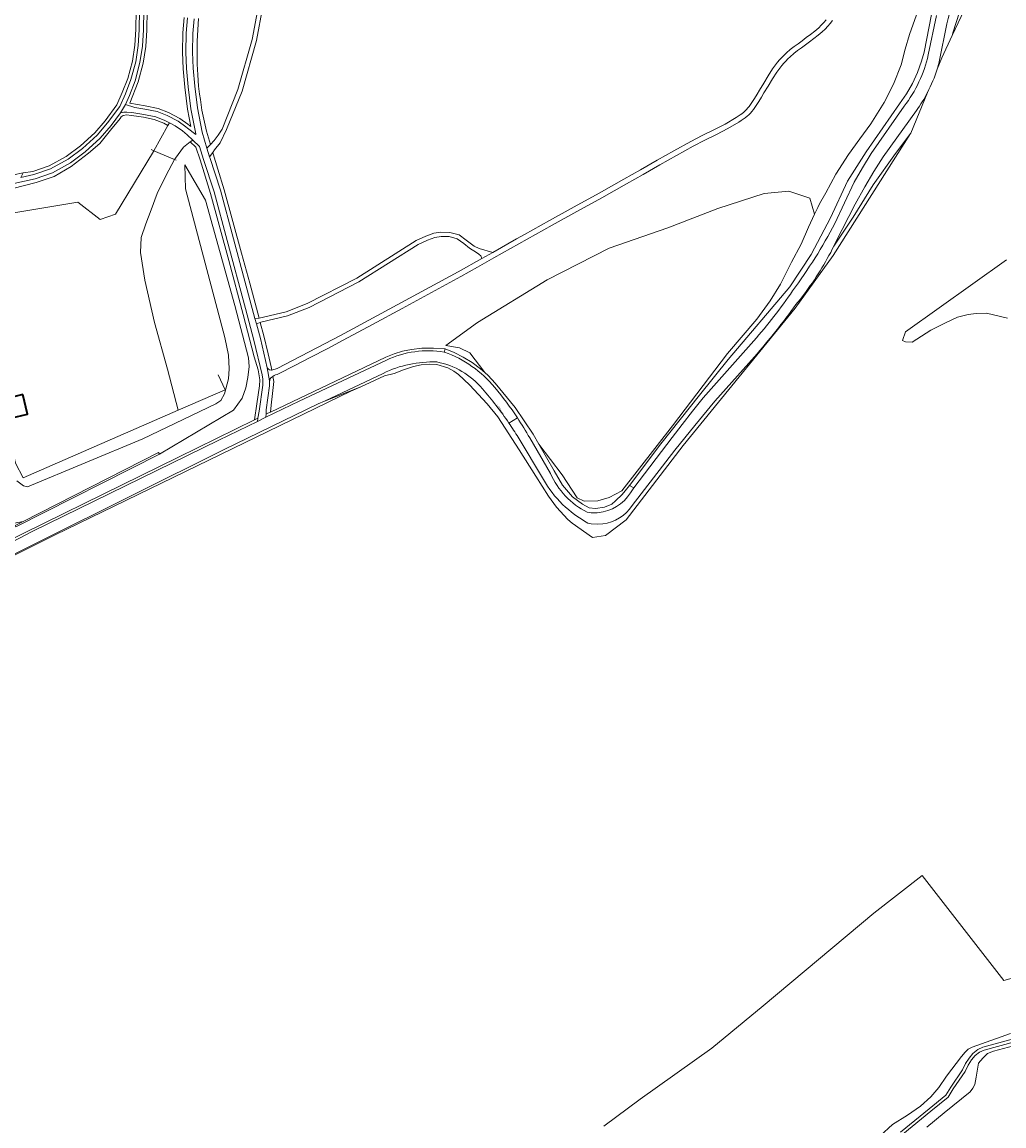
# Model space of a CAD drawing. Header units: metres. Extents: x 197700 to 204338, y 317132 to 325229.
# Tile 929 of 1056: x 203596 to 203891, y 320453 to 320785. Entities that reach past the tile are written whole.
import ezdxf
from ezdxf.enums import TextEntityAlignment as Align

# ---------------------------------------------------------------- set-up
doc = ezdxf.new("R2010")
doc.units = ezdxf.units.M
for name, color, linetype, lineweight in [('B-WE-GR-BOS_LOOF-GV', 40, 'Continuous', 13), ('B-WE-GR-BOUWLAND-GV', 80, 'Continuous', 13), ('B-WE-GR-GRAS-GV', 60, 'Continuous', 13), ('B-WE-IE-TERREINAFSCHEIDING_KUNSTMATIG_HEKWERK-G', 20, 'IE-TERREINAFSCHEIDING-KUNSTMATIG', 18), ('B-WE-IE-TERREINAFSCHEIDING_KUNSTMATIG_MUUR-GV', 90, 'Continuous', 18), ('B-WE-OG-BEBOUWING-GV', 7, 'Continuous', 35), ('B-WE-OG-TERREIN_CULTUURSCHEIDING-GV', 7, 'Continuous', 18), ('B-WE-OG-TOPOGRAFIE-T18', 10, 'Continuous', 18), ('B-WE-OG-WATER-GV', 130, 'Continuous', 18), ('B-WE-OG-WATER_SLOOT-GV', 120, 'Continuous', 18), ('B-WE-VH-VERHARDING_ASFALT-GV', 252, 'Continuous', 18), ('B-WE-VH-VERHARDING_HALFVERHARDING-GV', 252, 'Continuous', 18)]:
    doc.layers.add(name, color=color, linetype=linetype, lineweight=lineweight)
doc.styles.add('NLCS-ISO-M200-T18', font='NLCS-ISO.ttf', dxfattribs={"height": 0.36})
doc.linetypes.add('IE-TERREINAFSCHEIDING-KUNSTMATIG', pattern='A,4,[82,NLCS.SHX,S=0.75,R=90,X=0,Y=0],4,-2', length=10)

msp = doc.modelspace()

# ---------------------------------------------------------------- linework, layer by layer
at = {"layer": 'B-WE-GR-BOS_LOOF-GV'}
for points in [[(203839.996, 320785.174), (203839.266, 320784.286), (203838.501, 320783.423), (203837.707, 320782.587), (203836.886, 320781.782), (203835.667, 320780.72), (203834.381, 320779.731), (203833.068, 320778.77), (203830.613, 320776.93), (203829.447, 320776.076), (203828.302, 320775.198), (203827.213, 320774.258), (203826.551, 320773.619), (203825.907, 320772.958), (203825.282, 320772.28), (203824.674, 320771.589), (203823.196, 320769.644), (203821.882, 320767.571), (203820.634, 320765.445), (203819.356, 320763.344), (203818.582, 320762.077), (203817.825, 320760.797), (203817.036, 320759.543), (203816.162, 320758.353), (203815.73, 320757.824), (203815.286, 320757.302), (203814.822, 320756.8), (203814.332, 320756.33), (203813.744, 320755.859), (203813.118, 320755.431), (203812.476, 320755.022), (203811.837, 320754.613), (203808.505, 320752.625), (203805.048, 320750.846), (203801.546, 320749.138), (203798.083, 320747.365), (203793.043, 320744.578), (203788.035, 320741.734), (203783.037, 320738.872), (203778.029, 320736.028), (203770.569, 320731.857), (203763.098, 320727.706), (203755.625, 320723.559), (203748.159, 320719.399), (203743.162, 320716.594), (203738.169, 320713.782), (203733.174, 320710.974), (203728.17, 320708.182), (203719.368, 320703.312), (203710.549, 320698.473), (203701.703, 320693.683), (203692.822, 320688.959), (203687.98, 320686.406), (203683.133, 320683.862), (203678.268, 320681.353), (203673.371, 320678.909), (203672.944, 320678.715), (203672.511, 320678.53), (203672.089, 320678.33), (203671.702, 320678.098), (203671.954, 320676.597), (203671.604, 320672.905), (203671.185, 320669.491), (203670.952, 320667.362), (203705.672, 320683.889), (203708.145, 320684.894), (203710.722, 320685.682), (203713.359, 320686.237), (203716.521, 320686.555), (203720.002, 320686.605), (203723.473, 320686.345), (203726.171, 320685.286), (203728.958, 320683.903), (203731.612, 320682.277), (203734.109, 320680.42), (203735.451, 320679.222), (203730.953, 320685.189), (203727.827, 320686.64), (203723.665, 320687.398), (203733.2, 320694.33), (203754.191, 320707.134), (203772.775, 320716.639), (203790.411, 320722.816), (203805.493, 320728.637), (203819.383, 320733.134), (203826.792, 320733.796), (203833.142, 320731.679), (203834.584, 320726.908), (203835.501, 320728.904), (203836.088, 320729.967), (203837.962, 320733.355), (203840.993, 320738.895), (203844.801, 320744.849), (203848.128, 320749.603), (203851.471, 320754.114), (203855.523, 320760.52), (203858.292, 320765.95), (203860.64, 320771.77), (203861.844, 320776.571), (203863.056, 320780.891), (203871.413, 320804.443)], [(203871.413, 320804.443), (203863.056, 320780.891), (203861.844, 320776.571), (203860.64, 320771.77), (203858.292, 320765.95), (203855.523, 320760.52), (203851.471, 320754.114), (203848.128, 320749.603), (203844.801, 320744.849), (203840.993, 320738.895), (203837.962, 320733.355), (203836.088, 320729.967), (203835.501, 320728.904), (203834.584, 320726.908), (203832.76, 320722.94), (203830.493, 320717.846), (203827.631, 320712.44), (203824.287, 320705.835), (203821.163, 320700.794), (203817.162, 320695.318), (203808.362, 320684.999), (203791.818, 320663.278), (203776.646, 320643.631), (203772.766, 320641.692), (203769.35, 320640.652), (203765.332, 320640.54), (203763.211, 320641.545), (203758.635, 320648.466), (203751.635, 320657.752), (203756.248, 320649.719), (203758.73, 320645.347), (203761.805, 320641.893), (203764.826, 320639.627), (203766.768, 320638.601), (203768.711, 320638.385), (203771.408, 320638.763), (203773.566, 320639.627), (203774.753, 320640.652), (203776.749, 320642.541), (203777.666, 320643.674), (203778.907, 320645.32), (203788.294, 320657.84), (203794.121, 320665.18), (203799.937, 320672.498), (203808.58, 320683.205), (203827.115, 320704.988), (203833.563, 320714.788), (203839.321, 320725.796), (203844.5, 320736.805), (203850.111, 320745.656), (203860.127, 320760.078), (203862.201, 320763.043), (203864.001, 320766.182), (203865.514, 320769.468), (203866.728, 320772.877), (203867.464, 320775.621), (203869.72, 320786.912)], [(203871.414, 320770.541), (203872.805, 320773.923), (203875.956, 320780.649), (203876.162, 320781.48), (203878.116, 320787.649), (203880.618, 320792.444), (203883.953, 320798.377), (203886.813, 320803.819)], [(203593.688, 320738.678), (203596.6, 320739.298), (203599.585, 320739.746), (203604.481, 320741.46), (203609.606, 320744.264), (203613.843, 320747.464), (203618.15, 320751.328), (203621.25, 320755.009), (203624.836, 320759.769), (203626.431, 320763.445), (203628.085, 320767.698), (203629.483, 320772.945), (203630.201, 320777.696), (203630.534, 320782.408), (203630.595, 320788.247)], [(203633.895, 320788.281), (203633.834, 320782.275), (203633.485, 320777.333), (203632.72, 320772.272), (203631.227, 320766.672), (203628.723, 320760.233), (203633.343, 320759.463), (203637.207, 320758.712), (203640.305, 320757.473), (203643.71, 320755.697), (203646.135, 320753.97), (203646.632, 320753.551), (203647.081, 320753.221), (203646.064, 320758.45), (203645.272, 320765.118), (203644.723, 320770.649), (203644.528, 320775.599), (203644.638, 320781.419), (203645.082, 320786.06)], [(203649.343, 320785.745), (203648.912, 320778.901), (203648.966, 320772.003), (203649.155, 320768.795), (203649.343, 320765.406), (203649.658, 320762.966), (203649.928, 320761.349), (203650.359, 320758.224), (203651.786, 320751.837), (203652.933, 320747.859), (203654.076, 320749.042), (203655.29, 320750.688), (203656.433, 320752.5), (203661.213, 320764.358), (203665.483, 320779.388), (203667.403, 320789.533)], [(203668.693, 320789.357), (203666.75, 320779.088), (203662.444, 320763.936), (203657.776, 320752.354), (203655.866, 320748.345), (203654.192, 320746.238), (203653.625, 320745.458), (203653.751, 320745.021), (203655.123, 320740.383), (203657.065, 320734.23), (203662.319, 320715.122), (203664.738, 320706.153), (203667.161, 320697.139), (203667.567, 320695.609), (203667.594, 320695.612), (203675.727, 320697.525), (203682.057, 320700.018), (203696.944, 320707.623), (203714.796, 320718.956), (203717.664, 320720.295), (203720.104, 320721.139), (203722.159, 320721.456), (203724.902, 320721.428), (203727.709, 320720.63), (203729.847, 320719.093), (203732.197, 320717.293), (203733.765, 320716.525), (203737.787, 320715.413), (203744.98, 320719.451), (203747.378, 320720.795), (203754.842, 320724.957), (203762.315, 320729.104), (203769.786, 320733.254), (203777.246, 320737.424), (203782.258, 320740.269), (203787.26, 320743.134), (203792.273, 320745.98), (203797.316, 320748.769), (203800.764, 320750.534), (203804.251, 320752.232), (203807.693, 320754.003), (203811.007, 320755.985), (203811.587, 320756.356), (203812.17, 320756.726), (203812.738, 320757.115), (203813.271, 320757.542), (203813.703, 320757.958), (203814.112, 320758.401), (203814.504, 320758.862), (203814.886, 320759.327), (203815.743, 320760.49), (203816.515, 320761.717), (203817.253, 320762.969), (203818.01, 320764.208), (203819.308, 320766.342), (203820.577, 320768.5), (203821.913, 320770.606), (203823.411, 320772.582), (203824.062, 320773.325), (203824.733, 320774.053), (203825.425, 320774.762), (203826.137, 320775.448), (203827.249, 320776.406), (203828.417, 320777.302), (203829.608, 320778.174), (203830.786, 320779.059), (203832.059, 320780.013), (203833.345, 320780.953), (203834.605, 320781.921), (203835.797, 320782.962), (203836.573, 320783.724), (203837.325, 320784.515), (203838.048, 320785.331)], [(203874.366, 320784.145), (203872.035, 320772.722)], [(203587.065, 320726.186), (203613.091, 320730.504), (203619.772, 320725.257), (203624.398, 320726.87), (203635.807, 320745.765), (203635.911, 320745.951), (203640.162, 320753.573), (203638.95, 320754.231), (203636.01, 320755.364), (203632.799, 320756.08), (203630.736, 320756.417), (203629.064, 320756.579), (203627.782, 320756.728), (203626.731, 320756.579), (203626.11, 320756.202), (203625.773, 320755.703), (203622.921, 320752.114), (203619.67, 320748.185), (203616.28, 320745.216), (203611.102, 320741.266), (203605.9, 320738.246), (203600.562, 320736.439), (203593.5, 320734.633)], [(203590.081, 320627.669), (203609.103, 320636.949), (203666.157, 320665.002), (203666.924, 320669.842), (203667.679, 320675.211), (203667.733, 320677.072), (203667.247, 320680.094), (203666.114, 320683.99), (203662.77, 320696.725), (203658.455, 320712.912), (203652.954, 320733.117), (203649.826, 320743.261), (203648.585, 320747.092), (203646.871, 320748.604), (203644.805, 320747.062), (203642.386, 320743.758), (203642.147, 320743.318), (203639.593, 320738.617), (203636.962, 320733.155), (203635.069, 320728.186), (203633.46, 320723.991), (203632.1, 320719.854), (203631.912, 320715.385), (203633.252, 320707.046), (203636.141, 320694.278), (203640.005, 320680.293), (203643.264, 320667.922), (203596.627, 320647.572), (203594.353, 320652.025)], [(203594.071, 320633.94), (203596.613, 320634.467), (203637.303, 320655.221), (203637.567, 320654.685), (203659.864, 320667.917), (203662.483, 320671.514), (203663.601, 320674.64), (203664.205, 320677.779), (203664.57, 320681.084), (203664.325, 320683.729), (203660.29, 320699.45), (203651.459, 320731.124), (203645.203, 320741.733), (203645.42, 320734.484), (203657.217, 320689.752), (203658.352, 320684.513), (203658.593, 320680.4), (203658.343, 320677.34), (203657.187, 320672.843), (203656.084, 320670.843), (203654.531, 320669.89), (203632.652, 320659.312), (203597.981, 320644.869), (203596.75, 320645.219), (203594.699, 320646.65)], [(203594.699, 320646.65), (203596.75, 320645.219), (203597.981, 320644.869), (203632.652, 320659.312), (203654.531, 320669.89), (203656.084, 320670.843), (203657.187, 320672.843), (203658.343, 320677.34), (203658.593, 320680.4), (203658.352, 320684.513), (203657.217, 320689.752), (203645.42, 320734.484), (203645.203, 320741.733), (203651.459, 320731.124), (203660.29, 320699.45), (203664.325, 320683.729), (203664.57, 320681.084), (203664.205, 320677.779), (203663.601, 320674.64), (203662.483, 320671.514), (203659.864, 320667.917), (203637.567, 320654.685), (203594.408, 320632.83)], [(203892.214, 320713.153), (203861.903, 320691.478), (203860.974, 320688.855), (203861.935, 320688.527), (203863.853, 320688.412), (203869.483, 320691.969), (203873.955, 320694.179), (203877.5, 320695.867), (203880.76, 320696.74), (203883.187, 320697.021), (203886.295, 320697.082), (203892.528, 320695.655)], [(203594.213, 320633.231), (203596.613, 320634.467), (203594.071, 320633.94)], [(203891.492, 320496.348), (203866.949, 320527.981), (203852.406, 320516.685), (203819.12, 320488.772), (203803.657, 320476.046), (203782.155, 320460.698), (203771.193, 320452.559)], [(203854.263, 320449.628), (203857.999, 320453.092), (203862.461, 320455.881), (203866.423, 320458.616), (203869.508, 320461.383), (203871.963, 320464.225), (203874.24, 320467.574), (203878.709, 320473.527), (203879.886, 320474.784), (203880.773, 320475.702), (203881.966, 320476.314), (203893.441, 320480.474)], [(203895.828, 320477.127), (203888.385, 320475.179), (203886.549, 320474.387), (203885.11, 320472.993), (203883.876, 320471.497), (203883.155, 320467.313), (203882.772, 320465.156), (203882.17, 320463.967), (203881.318, 320462.896), (203873.56, 320456.606), (203868.289, 320452.258)]]:
    msp.add_lwpolyline(points, dxfattribs=at)
for points in [[(203886.813, 320803.819), (203883.953, 320798.377), (203880.618, 320792.444), (203878.116, 320787.649), (203876.162, 320781.48), (203875.956, 320780.649)], [(203667.909, 320694.319), (203668.964, 320690.339), (203670.311, 320684.896), (203671.227, 320680.935), (203671.39, 320679.962), (203672.966, 320680.5), (203692.072, 320690.373), (203727.396, 320709.583), (203734.517, 320713.578), (203734.188, 320714.323), (203733.727, 320714.77), (203733.619, 320714.859), (203732.931, 320715.339), (203730.861, 320716.678), (203729.072, 320718.049), (203727.134, 320719.441), (203724.714, 320720.13), (203722.252, 320720.155), (203720.418, 320719.872), (203718.153, 320719.089), (203715.422, 320717.813), (203697.589, 320706.493), (203682.592, 320698.832), (203676.116, 320696.281), (203668.118, 320694.4)]]:
    msp.add_lwpolyline(points, close=True, dxfattribs=at)
for points in [[(203878.572, 320796.382, 0.0570172), (203874.366, 320784.145)], [(203872.035, 320772.722, -0.0131448), (203871.414, 320770.541)]]:
    msp.add_lwpolyline(points, format="xyb", dxfattribs=at)
at = {"layer": 'B-WE-GR-BOUWLAND-GV'}
for points in [[(203886.813, 320803.819), (203875.956, 320780.649), (203872.805, 320773.923), (203871.414, 320770.541)], [(203868.524, 320763.509), (203863.488, 320751.261), (203863.439, 320751.142), (203840.163, 320714.42), (203828.733, 320698.624), (203795.078, 320657.27), (203777.933, 320634.965), (203771.742, 320630.282), (203767.792, 320629.619), (203761.681, 320633.998), (203760.414, 320635.098), (203756.971, 320638.8), (203754.522, 320642.115), (203750.735, 320648.131), (203745.766, 320656.012), (203739.316, 320665.952), (203736.167, 320669.85), (203730.796, 320675.61), (203727.515, 320678.642), (203726.064, 320679.686), (203724.29, 320680.642), (203720.98, 320681.711), (203718.759, 320681.776), (203716.312, 320681.567), (203713.955, 320681.07), (203710.993, 320680.063), (203708.13, 320678.933), (203705.225, 320678.225), (203698.149, 320674.993), (203695.145, 320673.621), (203606.235, 320630.408), (203553.512, 320604.047)], [(203771.193, 320452.559), (203782.155, 320460.698), (203803.657, 320476.046), (203819.12, 320488.772), (203852.406, 320516.685), (203866.949, 320527.981), (203891.492, 320496.348), (203942.197, 320510.519), (203981.005, 320523.561), (203998.829, 320533.461), (204022.514, 320549.474), (204087.84, 320584.999), (204142.271, 320612.474), (204167.776, 320623.837), (204184.409, 320637.97), (204190.458, 320656.099), (204194.045, 320669.092), (204192.892, 320681.293), (204193.068, 320685.338), (204191.751, 320692.282), (204184.36, 320708.295), (204202.378, 320718.042)], [(203892.528, 320695.655), (203886.295, 320697.082), (203883.187, 320697.021), (203880.76, 320696.74), (203877.5, 320695.867), (203873.955, 320694.179), (203869.483, 320691.969), (203863.853, 320688.412), (203861.935, 320688.527), (203860.974, 320688.855), (203861.903, 320691.478), (203892.214, 320713.153)]]:
    msp.add_lwpolyline(points, dxfattribs=at)
msp.add_lwpolyline([(203871.414, 320770.541, -0.0435274), (203868.524, 320763.509)], format="xyb", dxfattribs=at)
msp.add_lwpolyline([(203776.646, 320643.631), (203791.818, 320663.278), (203808.362, 320684.999), (203817.162, 320695.318), (203821.163, 320700.794), (203824.287, 320705.835), (203827.631, 320712.44), (203830.493, 320717.846), (203832.76, 320722.94), (203834.584, 320726.908), (203833.142, 320731.679), (203826.792, 320733.796), (203819.383, 320733.134), (203805.493, 320728.637), (203790.411, 320722.816), (203772.775, 320716.639), (203754.191, 320707.134), (203733.2, 320694.33), (203723.665, 320687.398), (203727.827, 320686.64), (203730.953, 320685.189), (203735.451, 320679.222), (203736.43, 320678.348), (203738.557, 320676.076), (203744.533, 320668.718), (203749.937, 320660.709), (203751.635, 320657.752), (203758.635, 320648.466), (203763.211, 320641.545), (203765.332, 320640.54), (203769.35, 320640.652), (203772.766, 320641.692)], close=True, dxfattribs=at)
at = {"layer": 'B-WE-GR-GRAS-GV'}
for points in [[(203863.488, 320751.261), (203868.524, 320763.509)], [(203865.193, 320758.076), (203855.225, 320744.102), (203852.349, 320739.683), (203849.679, 320735.137), (203846.811, 320729.949), (203840.993, 320718.565), (203840.686, 320717.93), (203840.375, 320717.298), (203846.196, 320726.031), (203852.2, 320735.76), (203858.894, 320745.104), (203863.488, 320751.261)], [(203698.149, 320674.993), (203705.225, 320678.225), (203708.13, 320678.933), (203710.993, 320680.063), (203713.955, 320681.07), (203716.312, 320681.567), (203718.759, 320681.776), (203720.98, 320681.711), (203724.29, 320680.642), (203726.064, 320679.686), (203727.515, 320678.642), (203730.796, 320675.61), (203736.167, 320669.85), (203739.316, 320665.952), (203745.766, 320656.012), (203750.735, 320648.131), (203754.522, 320642.115), (203756.971, 320638.8), (203760.414, 320635.098), (203761.681, 320633.998), (203767.792, 320629.619), (203771.742, 320630.282), (203777.933, 320634.965), (203795.078, 320657.27), (203828.733, 320698.624), (203840.163, 320714.42), (203863.439, 320751.142), (203863.488, 320751.261), (203858.894, 320745.104), (203852.2, 320735.76), (203846.196, 320726.031), (203840.375, 320717.298)], [(203831.402, 320702.813), (203830.184, 320701.238), (203828.933, 320699.691)], [(203816.501, 320683.966), (203804.614, 320670.638), (203798.554, 320663.299), (203792.546, 320655.92), (203779.741, 320639.218)], [(203704.821, 320679.015), (203687.229, 320670.683), (203698.149, 320674.993)], [(203753.045, 320647.099), (203745.44, 320659.773)], [(203770.871, 320633.758), (203769.156, 320633.661), (203767.445, 320633.799), (203766.927, 320633.887), (203766.414, 320633.998)]]:
    msp.add_lwpolyline(points, dxfattribs=at)
for points in [[(203868.524, 320763.509, -0.0363813), (203865.193, 320758.076)], [(203840.375, 320717.298, -0.0463651), (203831.402, 320702.813)], [(203828.933, 320699.691, -0.0232477), (203816.501, 320683.966)], [(203720.995, 320682.435, 0.122317), (203704.821, 320679.015)], [(203734.712, 320674.352, 0.1737507), (203720.995, 320682.435)], [(203742.683, 320664.049, 0.0309714), (203734.712, 320674.352)], [(203745.44, 320659.773, 0.012046), (203742.683, 320664.049)], [(203766.414, 320633.998, -0.1399322), (203753.045, 320647.099)], [(203779.741, 320639.218, -0.2168941), (203770.871, 320633.758)]]:
    msp.add_lwpolyline(points, format="xyb", dxfattribs=at)
for points in [[(203646.871, 320748.604), (203648.585, 320747.092), (203649.826, 320743.261), (203652.954, 320733.117), (203658.455, 320712.912), (203662.77, 320696.725), (203666.114, 320683.99), (203667.247, 320680.094), (203667.733, 320677.072), (203667.679, 320675.211), (203666.924, 320669.842), (203666.157, 320665.002), (203667.23, 320665.531), (203667.631, 320667.619), (203668.721, 320675.437), (203668.726, 320677.248), (203668.489, 320678.536), (203665.997, 320688.978), (203663.446, 320698.517), (203657.982, 320718.972), (203654.03, 320733.575), (203650.844, 320743.347), (203649.659, 320747.285), (203647.628, 320749.169)], [(203652.686, 320744.167), (203652.752, 320743.946), (203655.947, 320734.146), (203659.913, 320719.491), (203666.326, 320695.489), (203667.567, 320695.609), (203667.161, 320697.139), (203664.738, 320706.153), (203662.319, 320715.122), (203657.065, 320734.23), (203655.123, 320740.383), (203653.751, 320745.021), (203653.625, 320745.458)], [(203671.39, 320679.962), (203671.227, 320680.935), (203670.311, 320684.896), (203668.964, 320690.339), (203667.909, 320694.319), (203666.758, 320693.874), (203667.936, 320689.468), (203670.03, 320680.692), (203670.426, 320680.225), (203670.732, 320680.046), (203671.274, 320679.922)], [(203669.647, 320666.794), (203670.952, 320667.362), (203671.185, 320669.491), (203671.604, 320672.905), (203671.954, 320676.597), (203671.702, 320678.098), (203671.69, 320678.091), (203671.542, 320677.987), (203671.394, 320677.88), (203671.253, 320677.766), (203671.124, 320677.641), (203671.033, 320677.541), (203670.946, 320677.436), (203670.868, 320677.325), (203670.808, 320677.208), (203670.774, 320677.098), (203670.755, 320676.981), (203670.741, 320676.863), (203670.732, 320676.802), (203670.724, 320676.745), (203670.72, 320675.295), (203669.71, 320668.043)]]:
    msp.add_lwpolyline(points, close=True, dxfattribs=at)
at = {"layer": 'B-WE-IE-TERREINAFSCHEIDING_KUNSTMATIG_HEKWERK-G'}
for points in [[(203635.911, 320745.951), (203635.807, 320745.765), (203624.398, 320726.87), (203619.772, 320725.257), (203613.091, 320730.504), (203587.065, 320726.186), (203586.871, 320717.389), (203581.215, 320715.043), (203587.246, 320684.3), (203594.353, 320652.025), (203596.627, 320647.572), (203643.264, 320667.922)], [(203635.068, 320746.307), (203635.911, 320745.951)], [(203635.911, 320745.951), (203642.147, 320743.318)], [(203642.147, 320743.318), (203642.58, 320743.135)], [(203643.264, 320667.922), (203657.402, 320674.091), (203655.209, 320678.584)]]:
    msp.add_lwpolyline(points, dxfattribs=at)
at = {"layer": 'B-WE-IE-TERREINAFSCHEIDING_KUNSTMATIG_MUUR-GV'}
msp.add_lwpolyline([(203637.567, 320654.685), (203637.303, 320655.221), (203596.613, 320634.467), (203594.213, 320633.231), (203594.408, 320632.83)], close=True, dxfattribs=at)
at = {"layer": 'B-WE-OG-BEBOUWING-GV'}
msp.add_lwpolyline([(203596.497, 320672.655), (203591.409, 320671.374), (203592.803, 320665.52), (203597.981, 320666.785)], close=True, dxfattribs=at)
at = {"layer": 'B-WE-OG-TERREIN_CULTUURSCHEIDING-GV'}
for points in [[(203630.595, 320788.247), (203630.534, 320782.408), (203630.201, 320777.696), (203629.483, 320772.945), (203628.085, 320767.698), (203626.431, 320763.445), (203624.836, 320759.769), (203621.25, 320755.009), (203618.15, 320751.328), (203613.843, 320747.464), (203609.606, 320744.264), (203604.481, 320741.46), (203599.585, 320739.746), (203596.6, 320739.298), (203595.952, 320737.921), (203599.859, 320738.782), (203604.889, 320740.543), (203610.15, 320743.422), (203614.479, 320746.691), (203618.87, 320750.63), (203622.032, 320754.386), (203625.706, 320759.262), (203627.356, 320763.065), (203629.037, 320767.387), (203630.464, 320772.741), (203631.196, 320777.586), (203631.534, 320782.368), (203631.595, 320788.257)], [(203632.895, 320788.271), (203632.834, 320782.315), (203632.49, 320777.443), (203631.739, 320772.476), (203630.275, 320766.983), (203628.559, 320762.571), (203627.385, 320759.864), (203630.218, 320758.97), (203633.165, 320758.479), (203636.923, 320757.748), (203639.887, 320756.563), (203643.186, 320754.842), (203645.522, 320753.179), (203646.013, 320752.765), (203648.578, 320750.878), (203648.512, 320751.098), (203647.053, 320758.605), (203646.266, 320765.226), (203645.721, 320770.718), (203645.528, 320775.609), (203645.637, 320781.362), (203646.074, 320785.933)], [(203645.082, 320786.06), (203644.638, 320781.419), (203644.528, 320775.599), (203644.723, 320770.649), (203645.272, 320765.118), (203646.064, 320758.45), (203647.081, 320753.221), (203646.632, 320753.551), (203646.135, 320753.97), (203643.71, 320755.697), (203640.305, 320757.473), (203637.207, 320758.712), (203633.343, 320759.463), (203628.723, 320760.233), (203631.227, 320766.672), (203632.72, 320772.272), (203633.485, 320777.333), (203633.834, 320782.275), (203633.895, 320788.281)], [(203648.059, 320785.679), (203647.635, 320781.247), (203647.528, 320775.63), (203647.717, 320770.856), (203648.255, 320765.443), (203649.03, 320758.914), (203650.456, 320751.578), (203651.897, 320746.788), (203652.933, 320747.859), (203651.786, 320751.837), (203650.359, 320758.224), (203649.928, 320761.349), (203649.658, 320762.966), (203649.343, 320765.406), (203649.155, 320768.795), (203648.966, 320772.003), (203648.912, 320778.901), (203649.343, 320785.745)], [(203869.72, 320786.912), (203867.464, 320775.621), (203866.728, 320772.877), (203865.514, 320769.468), (203864.001, 320766.182), (203862.201, 320763.043), (203860.127, 320760.078), (203850.111, 320745.656), (203844.5, 320736.805), (203839.321, 320725.796), (203833.563, 320714.788), (203827.115, 320704.988), (203808.58, 320683.205), (203799.937, 320672.498), (203794.121, 320665.18), (203788.294, 320657.84), (203778.907, 320645.32), (203780.176, 320644.566), (203791.738, 320659.768), (203794.708, 320663.622), (203797.885, 320667.631), (203801.057, 320671.646), (203816.275, 320688.821)], [(203868.751, 320774.809), (203871.2, 320786.665)], [(203593.5, 320734.633), (203600.562, 320736.439), (203605.9, 320738.246), (203611.102, 320741.266), (203616.28, 320745.216), (203619.67, 320748.185), (203622.921, 320752.114), (203625.773, 320755.703), (203626.11, 320756.202), (203626.731, 320756.579), (203627.782, 320756.728), (203629.064, 320756.579), (203630.736, 320756.417), (203632.799, 320756.08), (203636.01, 320755.364), (203638.95, 320754.231), (203640.162, 320753.573), (203640.612, 320754.38), (203639.219, 320755.107), (203636.469, 320756.206), (203632.881, 320756.904), (203629.277, 320757.504), (203627.761, 320757.598), (203626.846, 320757.557), (203625.92, 320757.385), (203623.049, 320753.575), (203619.806, 320749.723), (203615.307, 320745.687), (203610.858, 320742.327), (203605.419, 320739.351), (203600.215, 320737.529), (203593.868, 320736.129)], [(203840.694, 320724.111), (203846.441, 320736.486), (203848.922, 320740.872), (203851.596, 320745.144), (203861.488, 320759.342)], [(203595.952, 320737.921), (203596.6, 320739.298), (203593.688, 320738.678)], [(203723.208, 320685.414), (203723.473, 320686.345), (203720.002, 320686.605), (203716.521, 320686.555), (203713.359, 320686.237), (203710.722, 320685.682), (203708.145, 320684.894), (203705.672, 320683.889), (203670.952, 320667.362), (203669.647, 320666.794), (203669.597, 320665.795), (203679.562, 320670.651), (203705.867, 320683.017)], [(203723.473, 320686.345), (203723.208, 320685.414), (203723.267, 320685.404)], [(203779.99, 320644.321), (203780.176, 320644.566), (203778.907, 320645.32), (203777.666, 320643.674), (203776.749, 320642.541), (203774.753, 320640.652), (203773.566, 320639.627), (203771.408, 320638.763), (203768.711, 320638.385), (203766.768, 320638.601), (203764.826, 320639.627), (203761.805, 320641.893), (203758.73, 320645.347), (203756.248, 320649.719), (203751.635, 320657.752), (203749.937, 320660.709), (203744.533, 320668.718), (203738.557, 320676.076), (203736.43, 320678.348), (203735.451, 320679.222), (203734.109, 320680.42), (203731.612, 320682.277), (203728.958, 320683.903), (203726.171, 320685.286), (203723.473, 320686.345)], [(203553.512, 320604.047), (203606.235, 320630.408), (203695.145, 320673.621), (203698.149, 320674.993), (203687.229, 320670.683), (203685.361, 320669.799), (203657.101, 320656.061), (203546.3, 320600.99)], [(203748.937, 320659.596), (203755.132, 320648.884)]]:
    msp.add_lwpolyline(points, dxfattribs=at)
for points in [[(203861.488, 320759.342, 0.1074155), (203868.751, 320774.809)], [(203827.957, 320703.84, 0.0372588), (203840.694, 320724.111)], [(203816.275, 320688.821, 0.0326027), (203827.957, 320703.84)], [(203705.867, 320683.017, -0.1509082), (203723.208, 320685.414)], [(203723.267, 320685.404, -0.1350903), (203738.421, 320674.78)], [(203738.421, 320674.78, -0.027564), (203745.205, 320665.673)], [(203745.205, 320665.673, -0.017289), (203748.937, 320659.596)], [(203755.132, 320648.884, 0.1694658), (203766.203, 320637.225)], [(203770.956, 320637.361, 0.2272323), (203779.99, 320644.321)], [(203766.203, 320637.225, 0.0908818), (203770.956, 320637.361)]]:
    msp.add_lwpolyline(points, format="xyb", dxfattribs=at)
for points in [[(203643.264, 320667.922), (203640.005, 320680.293), (203636.141, 320694.278), (203633.252, 320707.046), (203631.912, 320715.385), (203632.1, 320719.854), (203633.46, 320723.991), (203635.069, 320728.186), (203636.962, 320733.155), (203639.593, 320738.617), (203642.147, 320743.318), (203635.911, 320745.951), (203635.807, 320745.765), (203624.398, 320726.87), (203619.772, 320725.257), (203613.091, 320730.504), (203587.065, 320726.186), (203586.871, 320717.389), (203581.215, 320715.043), (203587.246, 320684.3), (203594.353, 320652.025), (203596.627, 320647.572)], [(203597.981, 320666.785), (203592.803, 320665.52), (203591.409, 320671.374), (203596.497, 320672.655)], [(203667.042, 320664.549), (203667.23, 320665.531), (203666.157, 320665.002), (203609.103, 320636.949), (203590.081, 320627.669), (203591.286, 320627.271), (203599.352, 320631.396), (203655.46, 320658.905)]]:
    msp.add_lwpolyline(points, close=True, dxfattribs=at)
at = {"layer": 'B-WE-OG-WATER-GV'}
for points in [[(203894.335, 320478.871), (203885.181, 320476.356), (203883.652, 320475.596), (203882.174, 320474.461), (203880.995, 320473.071), (203879.947, 320471.414), (203878.992, 320469.499), (203875.491, 320464.303), (203874.033, 320461.941), (203868.966, 320457.781), (203860.431, 320450.813)], [(203861.052, 320450.119), (203869.556, 320457.061), (203874.744, 320461.32), (203876.274, 320463.798), (203879.798, 320469.029), (203880.759, 320470.956), (203881.747, 320472.518), (203882.819, 320473.783), (203884.147, 320474.803), (203885.514, 320475.482), (203894.623, 320477.985)]]:
    msp.add_lwpolyline(points, dxfattribs=at)
at = {"layer": 'B-WE-OG-WATER_SLOOT-GV'}
for points in [[(203893.441, 320480.474), (203881.966, 320476.314), (203880.773, 320475.702), (203879.886, 320474.784), (203878.709, 320473.527), (203874.24, 320467.574), (203871.963, 320464.225), (203869.508, 320461.383), (203866.423, 320458.616), (203862.461, 320455.881), (203857.999, 320453.092), (203854.263, 320449.628)], [(203860.431, 320450.813), (203868.966, 320457.781), (203874.033, 320461.941), (203875.491, 320464.303), (203878.992, 320469.499), (203879.947, 320471.414), (203880.995, 320473.071), (203882.174, 320474.461), (203883.652, 320475.596), (203885.181, 320476.356), (203894.335, 320478.871)], [(203894.623, 320477.985), (203885.514, 320475.482), (203884.147, 320474.803), (203882.819, 320473.783), (203881.747, 320472.518), (203880.759, 320470.956), (203879.798, 320469.029), (203876.274, 320463.798), (203874.744, 320461.32), (203869.556, 320457.061), (203861.052, 320450.119)], [(203868.289, 320452.258), (203873.56, 320456.606), (203881.318, 320462.896), (203882.17, 320463.967), (203882.772, 320465.156), (203883.155, 320467.313), (203883.876, 320471.497), (203885.11, 320472.993), (203886.549, 320474.387), (203888.385, 320475.179), (203895.828, 320477.127)]]:
    msp.add_lwpolyline(points, dxfattribs=at)
at = {"layer": 'B-WE-VH-VERHARDING_ASFALT-GV'}
for points in [[(203874.366, 320784.145, -0.0570172), (203878.572, 320796.382)], [(203868.751, 320774.809, -0.1074155), (203861.488, 320759.342)], [(203871.414, 320770.541, 0.0131448), (203872.035, 320772.722)], [(203868.524, 320763.509, 0.0435274), (203871.414, 320770.541)], [(203865.193, 320758.076, 0.0363813), (203868.524, 320763.509)], [(203840.694, 320724.111, -0.0372588), (203827.957, 320703.84)], [(203831.402, 320702.813, 0.0463651), (203840.375, 320717.298)], [(203827.957, 320703.84, -0.0326027), (203816.275, 320688.821)], [(203816.501, 320683.966, 0.0232477), (203828.933, 320699.691)], [(203723.208, 320685.414, 0.1509082), (203705.867, 320683.017)], [(203738.421, 320674.78, 0.1350903), (203723.267, 320685.404)], [(203704.821, 320679.015, -0.122317), (203720.995, 320682.435)], [(203720.995, 320682.435, -0.1737507), (203734.712, 320674.352)], [(203745.205, 320665.673, 0.027564), (203738.421, 320674.78)], [(203734.712, 320674.352, -0.0309714), (203742.683, 320664.049)], [(203748.937, 320659.596, 0.017289), (203745.205, 320665.673)], [(203742.683, 320664.049, -0.012046), (203745.44, 320659.773)], [(203766.203, 320637.225, -0.1694658), (203755.132, 320648.884)], [(203753.045, 320647.099, 0.1399322), (203766.414, 320633.998)], [(203779.99, 320644.321, -0.2272323), (203770.956, 320637.361)], [(203770.871, 320633.758, 0.2168941), (203779.741, 320639.218)], [(203770.956, 320637.361, -0.0908818), (203766.203, 320637.225)]]:
    msp.add_lwpolyline(points, format="xyb", dxfattribs=at)
for points in [[(203871.2, 320786.665), (203868.751, 320774.809)], [(203872.035, 320772.722), (203874.366, 320784.145)], [(203840.375, 320717.298), (203840.686, 320717.93), (203840.993, 320718.565), (203846.811, 320729.949), (203849.679, 320735.137), (203852.349, 320739.683), (203855.225, 320744.102), (203865.193, 320758.076)], [(203861.488, 320759.342), (203851.596, 320745.144), (203848.922, 320740.872), (203846.441, 320736.486), (203840.694, 320724.111)], [(203828.933, 320699.691), (203830.184, 320701.238), (203831.402, 320702.813)], [(203816.275, 320688.821), (203801.057, 320671.646), (203797.885, 320667.631), (203794.708, 320663.622), (203791.738, 320659.768), (203780.176, 320644.566)], [(203723.267, 320685.404), (203723.208, 320685.414)], [(203705.867, 320683.017), (203679.562, 320670.651), (203669.597, 320665.795), (203667.042, 320664.549), (203655.46, 320658.905), (203599.352, 320631.396), (203591.286, 320627.271), (203589.586, 320626.402), (203583.8, 320623.506), (203548.577, 320605.879), (203541.1, 320601.978), (203533.694, 320597.944), (203521.045, 320590.658), (203520.143, 320590.514), (203522, 320587.333), (203536.324, 320595.693), (203541.298, 320598.365), (203546.3, 320600.99), (203657.101, 320656.061), (203685.361, 320669.799), (203687.229, 320670.683), (203704.821, 320679.015)], [(203779.741, 320639.218), (203792.546, 320655.92), (203798.554, 320663.299), (203804.614, 320670.638), (203816.501, 320683.966)], [(203742.683, 320664.049), (203745.205, 320665.673)], [(203745.205, 320665.673), (203742.683, 320664.049)], [(203745.44, 320659.773), (203753.045, 320647.099)], [(203755.132, 320648.884), (203748.937, 320659.596)], [(203780.176, 320644.566), (203779.99, 320644.321)], [(203766.414, 320633.998), (203766.927, 320633.887), (203767.445, 320633.799), (203769.156, 320633.661), (203770.871, 320633.758)]]:
    msp.add_lwpolyline(points, dxfattribs=at)
at = {"layer": 'B-WE-VH-VERHARDING_HALFVERHARDING-GV'}
for points in [[(203593.868, 320736.129), (203600.215, 320737.529), (203605.419, 320739.351), (203610.858, 320742.327), (203615.307, 320745.687), (203619.806, 320749.723), (203623.049, 320753.575), (203625.92, 320757.385), (203627.385, 320759.864), (203628.559, 320762.571), (203630.275, 320766.983), (203631.739, 320772.476), (203632.49, 320777.443), (203632.834, 320782.315), (203632.895, 320788.271)], [(203631.595, 320788.257), (203631.534, 320782.368), (203631.196, 320777.586), (203630.464, 320772.741), (203629.037, 320767.387), (203627.356, 320763.065), (203625.706, 320759.262), (203622.032, 320754.386), (203618.87, 320750.63), (203614.479, 320746.691), (203610.15, 320743.422), (203604.889, 320740.543), (203599.859, 320738.782), (203595.952, 320737.921)], [(203667.403, 320789.533), (203665.483, 320779.388), (203661.213, 320764.358), (203656.433, 320752.5), (203655.29, 320750.688), (203654.076, 320749.042), (203652.933, 320747.859), (203651.897, 320746.788)], [(203651.897, 320746.788), (203652.686, 320744.167), (203653.625, 320745.458), (203654.192, 320746.238), (203655.866, 320748.345), (203657.776, 320752.354), (203662.444, 320763.936), (203666.75, 320779.088), (203668.693, 320789.357)], [(203646.074, 320785.933), (203645.637, 320781.362), (203645.528, 320775.609), (203645.721, 320770.718), (203646.266, 320765.226), (203647.053, 320758.605), (203648.512, 320751.098), (203648.578, 320750.878), (203646.013, 320752.765), (203645.522, 320753.179), (203643.186, 320754.842), (203639.887, 320756.563), (203636.923, 320757.748), (203633.165, 320758.479), (203630.218, 320758.97), (203627.385, 320759.864), (203625.92, 320757.385), (203626.846, 320757.557), (203627.761, 320757.598), (203629.277, 320757.504), (203632.881, 320756.904), (203636.469, 320756.206), (203639.219, 320755.107), (203640.612, 320754.38), (203642.348, 320753.475), (203644.54, 320751.914), (203645.944, 320750.731), (203647.628, 320749.169), (203649.659, 320747.285), (203650.844, 320743.347), (203654.03, 320733.575), (203657.982, 320718.972), (203663.446, 320698.517), (203665.997, 320688.978), (203668.489, 320678.536), (203668.726, 320677.248), (203668.721, 320675.437), (203667.631, 320667.619), (203667.23, 320665.531), (203667.042, 320664.549), (203669.597, 320665.795), (203669.647, 320666.794), (203669.71, 320668.043), (203670.72, 320675.295), (203670.724, 320676.745), (203670.732, 320676.802), (203670.03, 320680.692), (203667.936, 320689.468), (203666.758, 320693.874), (203666.326, 320695.489), (203659.913, 320719.491), (203655.947, 320734.146), (203652.752, 320743.946), (203652.686, 320744.167), (203651.897, 320746.788), (203650.456, 320751.578), (203649.03, 320758.914), (203648.255, 320765.443), (203647.717, 320770.856), (203647.528, 320775.63), (203647.635, 320781.247), (203648.059, 320785.679)], [(203838.048, 320785.331), (203837.325, 320784.515), (203836.573, 320783.724), (203835.797, 320782.962), (203834.605, 320781.921), (203833.345, 320780.953), (203832.059, 320780.013), (203830.786, 320779.059), (203829.608, 320778.174), (203828.417, 320777.302), (203827.249, 320776.406), (203826.137, 320775.448), (203825.425, 320774.762), (203824.733, 320774.053), (203824.062, 320773.325), (203823.411, 320772.582), (203821.913, 320770.606), (203820.577, 320768.5), (203819.308, 320766.342), (203818.01, 320764.208), (203817.253, 320762.969), (203816.515, 320761.717), (203815.743, 320760.49), (203814.886, 320759.327), (203814.504, 320758.862), (203814.112, 320758.401), (203813.703, 320757.958), (203813.271, 320757.542), (203812.738, 320757.115), (203812.17, 320756.726), (203811.587, 320756.356), (203811.007, 320755.985), (203807.693, 320754.003), (203804.251, 320752.232), (203800.764, 320750.534), (203797.316, 320748.769), (203792.273, 320745.98), (203787.26, 320743.134), (203782.258, 320740.269), (203777.246, 320737.424), (203769.786, 320733.254), (203762.315, 320729.104), (203754.842, 320724.957), (203747.378, 320720.795), (203744.98, 320719.451), (203737.787, 320715.413), (203734.517, 320713.578), (203727.396, 320709.583), (203692.072, 320690.373), (203672.966, 320680.5), (203671.39, 320679.962), (203671.274, 320679.922), (203670.732, 320680.046), (203670.426, 320680.225), (203670.03, 320680.692), (203670.732, 320676.802), (203670.741, 320676.863), (203670.755, 320676.981), (203670.774, 320677.098), (203670.808, 320677.208), (203670.868, 320677.325), (203670.946, 320677.436), (203671.033, 320677.541), (203671.124, 320677.641), (203671.253, 320677.766), (203671.394, 320677.88), (203671.542, 320677.987), (203671.69, 320678.091), (203671.702, 320678.098), (203672.089, 320678.33), (203672.511, 320678.53), (203672.944, 320678.715), (203673.371, 320678.909), (203678.268, 320681.353), (203683.133, 320683.862), (203687.98, 320686.406), (203692.822, 320688.959), (203701.703, 320693.683), (203710.549, 320698.473), (203719.368, 320703.312), (203728.17, 320708.182), (203733.174, 320710.974), (203738.169, 320713.782), (203743.162, 320716.594), (203748.159, 320719.399), (203755.625, 320723.559), (203763.098, 320727.706), (203770.569, 320731.857), (203778.029, 320736.028), (203783.037, 320738.872), (203788.035, 320741.734), (203793.043, 320744.578), (203798.083, 320747.365), (203801.546, 320749.138), (203805.048, 320750.846), (203808.505, 320752.625), (203811.837, 320754.613), (203812.476, 320755.022), (203813.118, 320755.431), (203813.744, 320755.859), (203814.332, 320756.33), (203814.822, 320756.8), (203815.286, 320757.302), (203815.73, 320757.824), (203816.162, 320758.353), (203817.036, 320759.543), (203817.825, 320760.797), (203818.582, 320762.077), (203819.356, 320763.344), (203820.634, 320765.445), (203821.882, 320767.571), (203823.196, 320769.644), (203824.674, 320771.589), (203825.282, 320772.28), (203825.907, 320772.958), (203826.551, 320773.619), (203827.213, 320774.258), (203828.302, 320775.198), (203829.447, 320776.076), (203830.613, 320776.93), (203833.068, 320778.77), (203834.381, 320779.731), (203835.667, 320780.72), (203836.886, 320781.782), (203837.707, 320782.587), (203838.501, 320783.423), (203839.266, 320784.286), (203839.996, 320785.174)]]:
    msp.add_lwpolyline(points, dxfattribs=at)
for points in [[(203647.628, 320749.169), (203645.944, 320750.731), (203644.54, 320751.914), (203642.348, 320753.475), (203640.612, 320754.38), (203640.162, 320753.573), (203635.911, 320745.951), (203642.147, 320743.318), (203642.386, 320743.758), (203644.805, 320747.062), (203646.871, 320748.604)], [(203666.758, 320693.874), (203667.909, 320694.319), (203668.118, 320694.4), (203676.116, 320696.281), (203682.592, 320698.832), (203697.589, 320706.493), (203715.422, 320717.813), (203718.153, 320719.089), (203720.418, 320719.872), (203722.252, 320720.155), (203724.714, 320720.13), (203727.134, 320719.441), (203729.072, 320718.049), (203730.861, 320716.678), (203732.931, 320715.339), (203733.619, 320714.859), (203733.727, 320714.77), (203734.188, 320714.323), (203734.517, 320713.578), (203737.787, 320715.413), (203733.765, 320716.525), (203732.197, 320717.293), (203729.847, 320719.093), (203727.709, 320720.63), (203724.902, 320721.428), (203722.159, 320721.456), (203720.104, 320721.139), (203717.664, 320720.295), (203714.796, 320718.956), (203696.944, 320707.623), (203682.057, 320700.018), (203675.727, 320697.525), (203667.594, 320695.612), (203667.567, 320695.609), (203666.326, 320695.489)]]:
    msp.add_lwpolyline(points, close=True, dxfattribs=at)

# ---------------------------------------------------------------- texts
at = {"layer": 'B-WE-OG-TOPOGRAFIE-T18', "style": 'NLCS-ISO-M200-T18'}
msp.add_text('Berenbosweg', height=0.36, rotation=302.7, dxfattribs=at).set_placement((203740.084, 320668.168), align=Align.MIDDLE)

doc.saveas('drawing.dxf')
